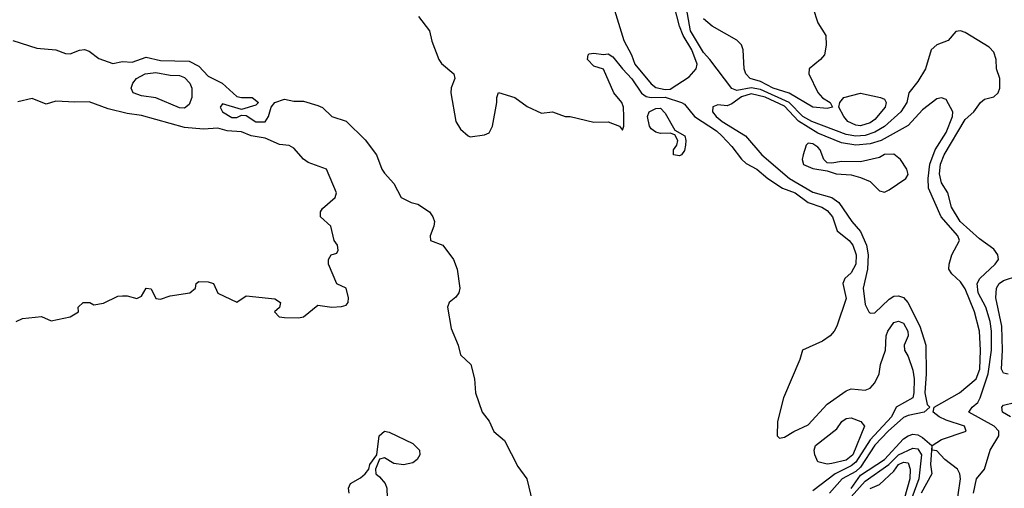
# Model space of a CAD drawing. Header units: metres. Extents: x -46681 to -43747, y -240911 to -237677.
# Tile 830 of 1056: x -45066 to -44963, y -238853 to -238803. Entities that reach past the tile are written whole.
import ezdxf

# ---------------------------------------------------------------- set-up
doc = ezdxf.new("R2010")
doc.units = ezdxf.units.M
doc.layers.add('CONTOUR_INDEX', color=1, linetype='Continuous')
doc.layers.add('CONTOUR_INTER', color=3, linetype='Continuous')

msp = doc.modelspace()

# ---------------------------------------------------------------- linework, layer by layer
at = {"layer": 'CONTOUR_INDEX', "elevation": 60}
for points in [[(-44982.6, -238802.07), (-44982.1, -238803.66), (-44981.26, -238805.02), (-44981.2, -238806.02), (-44981.39, -238807.02), (-44981.8, -238807.52), (-44982.99, -238808.52), (-44983.02, -238809.02), (-44982.1, -238811), (-44981.6, -238811.54), (-44980.8, -238812.02), (-44980.56, -238812.52), (-44981.1, -238812.68), (-44982.6, -238812.54), (-44985.1, -238811.07), (-44986.77, -238810.52), (-44988.1, -238809.83), (-44989.19, -238809.52), (-44989.66, -238809.02), (-44989.81, -238808.52), (-44989.93, -238806.52), (-44990.1, -238805.99), (-44990.6, -238805.49), (-44993.19, -238804.02), (-44994.1, -238803.24)], [(-45066.6, -238805.54), (-45064.1, -238806.33), (-45062.11, -238806.52), (-45061.1, -238806.9), (-45060.6, -238806.92), (-45059.6, -238806.54), (-45059.1, -238806.49), (-45058.6, -238806.65), (-45057.6, -238807.41), (-45056.1, -238807.93), (-45055.1, -238807.73), (-45054.1, -238807.79), (-45052.6, -238807.28), (-45051.1, -238807.64), (-45048.1, -238807.7), (-45047.1, -238808.22), (-45046.1, -238809.29), (-45044.63, -238810.02), (-45043.1, -238811.39), (-45042.6, -238811.52), (-45041.47, -238811.52), (-45040.81, -238812.02), (-45041.1, -238812.3), (-45042.6, -238812.77), (-45044.6, -238812.19), (-45044.85, -238812.52), (-45044.6, -238813.02), (-45043.6, -238813.61), (-45043.1, -238813.6), (-45042.6, -238813.36), (-45042.1, -238813.39), (-45041.1, -238814.07), (-45040.1, -238814.07), (-45039.78, -238813.52), (-45039.48, -238812.52), (-45039.1, -238812.04), (-45038.1, -238811.69), (-45037.1, -238811.89), (-45036.1, -238811.89), (-45034.6, -238812.34), (-45034.1, -238812.56), (-45033.1, -238813.51), (-45031.6, -238814), (-45029.6, -238815.95), (-45028.41, -238817.52), (-45027.85, -238819.02), (-45027.6, -238819.46), (-45026.59, -238820.52), (-45025.83, -238822.02), (-45024.8, -238822.52), (-45024.1, -238822.71), (-45022.85, -238823.52), (-45022.51, -238824.02), (-45022.35, -238824.52), (-45022.39, -238825.02), (-45022.8, -238826.02), (-45022.77, -238826.52), (-45021.45, -238827.02), (-45020.33, -238828.52), (-45019.96, -238829.52), (-45019.69, -238831.52), (-45019.79, -238832.02), (-45020.1, -238832.48), (-45020.79, -238833.02), (-45020.98, -238833.52), (-45020.6, -238835.75), (-45019.86, -238837.52), (-45019.61, -238838.52), (-45018.52, -238839.52), (-45018.14, -238841.02), (-45018.03, -238842.52), (-45017.33, -238844.52), (-45016.6, -238845.48), (-45016.1, -238846.58), (-45014.98, -238847.52), (-45013.6, -238850.24), (-45012.65, -238851.52), (-45012.04, -238854.02)], [(-45066.26, -238835.02), (-45065.6, -238834.72), (-45063.6, -238834.49), (-45062.6, -238834.94), (-45060.6, -238834.54), (-45059.72, -238834.02), (-45059.74, -238833.52), (-45059.24, -238833.02), (-45058.52, -238833.02), (-45058.1, -238833.27), (-45057.1, -238833.1), (-45055.6, -238832.37), (-45055.1, -238832.32), (-45054.6, -238832.33), (-45053.6, -238832.61), (-45053.1, -238832.37), (-45052.6, -238831.53), (-45052.1, -238831.6), (-45051.6, -238832.6), (-45051.1, -238832.69), (-45050.1, -238832.32), (-45048.03, -238832.02), (-45047.44, -238831.52), (-45047.36, -238831.02), (-45047.1, -238830.81), (-45046.1, -238830.84), (-45045.54, -238831.02), (-45045.1, -238832.04), (-45043.1, -238832.99), (-45042.1, -238832.31), (-45039.1, -238832.65), (-45038.52, -238833.02), (-45038.6, -238833.56), (-45039.15, -238834.02), (-45038.63, -238834.52), (-45038.1, -238834.6), (-45036.6, -238834.65), (-45036.1, -238834.52), (-45034.6, -238833.3), (-45033.1, -238833.53), (-45032.1, -238833.45), (-45031.6, -238833.3), (-45031.39, -238833.02), (-45031.37, -238832.52), (-45031.6, -238831.53), (-45032.6, -238831.08), (-45033.46, -238829.02), (-45033.48, -238828.52), (-45033.2, -238828.02), (-45032.6, -238827.84), (-45032.44, -238827.52), (-45032.53, -238827.02), (-45032.87, -238826.52), (-45033.21, -238825.02), (-45034.3, -238824.02), (-45034.31, -238823.52), (-45034.1, -238823.15), (-45032.78, -238822.02), (-45032.63, -238821.52), (-45033.66, -238819.02), (-45035.6, -238818.33), (-45036.1, -238817.97), (-45037.1, -238816.83), (-45037.6, -238816.56), (-45038.6, -238816.46), (-45040.1, -238815.77), (-45041.58, -238815.52), (-45042.6, -238815.11), (-45044.1, -238815.02), (-45045.1, -238814.72), (-45046.6, -238814.82), (-45048.6, -238814.67), (-45053.1, -238813.39), (-45054.6, -238813.18), (-45056.6, -238812.71), (-45058.6, -238811.95), (-45060.1, -238812.01), (-45062.1, -238811.89), (-45063.1, -238812.2), (-45064.6, -238811.6), (-45066.1, -238811.98)], [(-44979.34, -238811.52), (-44977.6, -238811.05), (-44975.52, -238811.52), (-44975.1, -238811.67), (-44974.9, -238812.02), (-44975.03, -238812.52), (-44976.1, -238813.81), (-44976.6, -238814.17), (-44977.6, -238814.48), (-44978.1, -238814.41), (-44978.92, -238814.02), (-44979.35, -238813.52), (-44979.89, -238812.52), (-44979.77, -238812.02), (-44979.34, -238811.52)], [(-44999.81, -238813.02), (-44999.1, -238812.66), (-44998.6, -238812.63), (-44998.1, -238813.14), (-44997.1, -238814.94), (-44996.06, -238815.52), (-44995.93, -238816.02), (-44995.98, -238816.52), (-44996.1, -238817.08), (-44996.39, -238817.52), (-44996.6, -238817.63), (-44997.23, -238817.52), (-44997.24, -238817.02), (-44996.88, -238816.52), (-44996.78, -238816.02), (-44997.1, -238815.43), (-44997.6, -238815.24), (-44998.6, -238815.28), (-44999.1, -238815.16), (-44999.6, -238814.8), (-44999.77, -238814.52), (-44999.98, -238813.52), (-44999.81, -238813.02)], [(-44962.1, -238840.55), (-44962.6, -238840.45), (-44962.79, -238840.02), (-44962.68, -238838.02), (-44962.76, -238835.52), (-44963.4, -238832.52), (-44963.34, -238831.52), (-44963.06, -238831.02), (-44962.6, -238830.72), (-44961.1, -238830.24)], [(-44961.86, -238845.02), (-44962.68, -238844.52), (-44962.77, -238844.02), (-44962.6, -238843.79), (-44961.44, -238843.52)], [(-44979.55, -238845.52), (-44979.1, -238845.21), (-44978.6, -238845.12), (-44977.56, -238845.52), (-44977.17, -238846.02), (-44978.42, -238849.02), (-44979.1, -238849.58), (-44980.6, -238849.92), (-44981.1, -238850), (-44982.1, -238849.76), (-44982.39, -238849.02), (-44982.46, -238848.52), (-44982.33, -238848.02), (-44980.1, -238846.27), (-44979.55, -238845.52)], [(-44973.62, -238850.02), (-44973.1, -238849.78), (-44972.6, -238849.86), (-44972.38, -238850.52), (-44972.41, -238851.52), (-44972.98, -238853.52)], [(-44976.6, -238852.56), (-44975.6, -238852.11), (-44974.1, -238850.71), (-44973.62, -238850.02)]]:
    msp.add_lwpolyline(points, dxfattribs=at)
at = {"layer": 'CONTOUR_INTER'}
for points, elevation in [([(-45004.44, -238799.02), (-45002.47, -238805.52), (-45001.66, -238807.02), (-45001.29, -238808.02), (-44999.6, -238810.08), (-44999.1, -238810.45), (-44998.1, -238810.68), (-44997.6, -238810.64), (-44995.6, -238809.35), (-44994.86, -238808.52), (-44994.75, -238808.02), (-44995.33, -238806.52), (-44996.22, -238805.02), (-44996.62, -238804.02), (-44997.76, -238799.52)], 58), ([(-44965.73, -238853.02), (-44965.44, -238851.52), (-44964.57, -238850.52), (-44963.98, -238848.52), (-44963.07, -238847.02), (-44963.07, -238846.52), (-44963.58, -238846.02), (-44966.23, -238844.52), (-44965.89, -238844.02), (-44965.3, -238843.52), (-44965.03, -238843.02), (-44964.2, -238840.52), (-44963.86, -238838.02), (-44963.84, -238836.02), (-44963.99, -238835.02), (-44964.45, -238833.52), (-44965.25, -238832.02), (-44965.35, -238831.02), (-44965.07, -238830.52), (-44963.46, -238829.02), (-44963.13, -238828.52), (-44963.18, -238828.02), (-44963.6, -238827.44), (-44965.1, -238826.35), (-44967.14, -238824.52), (-44968.05, -238823.02), (-44968.43, -238821.52), (-44969.1, -238820.45), (-44969.31, -238819.52), (-44969.21, -238818.52), (-44968.82, -238817.52), (-44966.6, -238813.83), (-44965.71, -238813.02), (-44964.99, -238812.02), (-44964.6, -238811.7), (-44963.6, -238811.44), (-44963.14, -238811.02), (-44962.99, -238810.52), (-44962.96, -238809.52), (-44963.34, -238808.52), (-44963.35, -238807.52), (-44963.6, -238806.75), (-44964.1, -238806.24), (-44966.6, -238804.69), (-44967.1, -238804.5), (-44967.6, -238804.6), (-44968.4, -238805.52), (-44969.6, -238805.99), (-44970.17, -238806.52), (-44970.79, -238808.52), (-44971.6, -238809.82), (-44972.54, -238811.02), (-44972.74, -238812.02), (-44973.38, -238813.02), (-44975.1, -238814.54), (-44976.1, -238815.16), (-44977.1, -238815.5), (-44978.1, -238815.56), (-44979.1, -238815.4), (-44982.71, -238814.02), (-44983.66, -238813.52), (-44985.1, -238812.02), (-44988.1, -238810.67), (-44989.1, -238810.51), (-44990.6, -238810.76), (-44991.1, -238810.58), (-44993.41, -238807.52), (-44994.1, -238806.78), (-44995.47, -238804.52), (-44996.17, -238800.52)], 59), ([(-45024, -238803.02), (-45022.86, -238804.52), (-45022.6, -238805.6), (-45021.88, -238807.52), (-45021.6, -238807.93), (-45020.32, -238809.02), (-45020.21, -238809.52), (-45020.6, -238810.51), (-45020.62, -238811.02), (-45020.11, -238814.02), (-45019.6, -238814.85), (-45018.81, -238815.52), (-45018.6, -238815.65), (-45017.1, -238815.42), (-45016.6, -238815.22), (-45016.23, -238814.52), (-45015.79, -238812.02), (-45015.8, -238811.52), (-45015.6, -238811), (-45013.89, -238811.52), (-45012.6, -238812.47), (-45011.1, -238813.16), (-45009.93, -238813.02), (-45008.6, -238813.52), (-45008.1, -238813.52), (-45005.6, -238814.09), (-45004.1, -238814.05), (-45002.9, -238814.52), (-45002.6, -238814.95), (-45002.47, -238814.52), (-45002.45, -238813.52), (-45002.49, -238812.52), (-45002.65, -238812.02), (-45003.49, -238811.02), (-45004.6, -238808.54), (-45005.6, -238808.22), (-45006.27, -238807.52), (-45006.21, -238807.02), (-45006.1, -238806.94), (-45005.6, -238806.87), (-45004.6, -238807.01), (-45004.1, -238806.92), (-45003.6, -238807.25), (-45002.61, -238808.52), (-45001.6, -238809.56), (-45000.6, -238811.05), (-45000.1, -238811.41), (-44999.6, -238811.51), (-44998.1, -238811.48), (-44996.39, -238812.02), (-44996.1, -238812.22), (-44995.05, -238813.52), (-44992.74, -238815.02), (-44992.17, -238815.52), (-44991.1, -238816.65), (-44990.1, -238817.99), (-44989.6, -238818.43), (-44988.5, -238819.02), (-44987.33, -238820.02), (-44985.78, -238821.02), (-44984.48, -238821.52), (-44983.1, -238822.54), (-44981.66, -238823.02), (-44981.1, -238823.36), (-44980.55, -238824.02), (-44980.05, -238825.52), (-44978.79, -238826.52), (-44978.42, -238827.02), (-44978.05, -238828.02), (-44978.11, -238829.02), (-44978.6, -238829.92), (-44979.26, -238830.52), (-44979.45, -238831.02), (-44979.1, -238832.61), (-44980.08, -238835.52), (-44980.36, -238836.02), (-44980.8, -238836.52), (-44981.6, -238837.08), (-44983.71, -238838.02), (-44983.99, -238839.02), (-44985.68, -238843.02), (-44986.33, -238845.52), (-44986.35, -238847.02), (-44986.1, -238847.28), (-44985.6, -238847.17), (-44984.6, -238846.55), (-44983.1, -238845.88), (-44981.1, -238843.69), (-44979.1, -238842.3), (-44978.6, -238842.09), (-44977.1, -238842.21), (-44976.6, -238842.01), (-44976.1, -238841.45), (-44975.65, -238840.52), (-44975.5, -238839.52), (-44974.99, -238838.02), (-44974.9, -238836.52), (-44974.72, -238836.02), (-44974.1, -238835.14), (-44973.6, -238834.97), (-44973.1, -238835.19), (-44972.64, -238836.02), (-44972.59, -238836.52), (-44973.03, -238837.52), (-44972.99, -238838.02), (-44972.6, -238838.68), (-44972.1, -238840.12), (-44971.97, -238841.02), (-44972, -238842.52), (-44972.12, -238843.02), (-44973.87, -238844.02), (-44974.36, -238845.02), (-44976.6, -238847.43), (-44978.1, -238849.78), (-44978.6, -238850.17), (-44980.25, -238851.02), (-44982.6, -238852.79)], 59), ([(-45052.72, -238809.02), (-45051.6, -238808.88), (-45050.1, -238809.16), (-45049.1, -238809.19), (-45048.6, -238809.43), (-45048.03, -238810.02), (-45047.83, -238810.52), (-45047.83, -238811.52), (-45048.1, -238812.24), (-45048.6, -238812.64), (-45049.1, -238812.6), (-45051.6, -238811.55), (-45053.1, -238811.33), (-45053.97, -238811.02), (-45054.19, -238810.52), (-45054.03, -238810.02), (-45053.64, -238809.52), (-45052.72, -238809.02)], 61), ([(-44990.1, -238811.45), (-44991.1, -238812.18), (-44991.6, -238812.39), (-44992.6, -238812.29), (-44993.1, -238812.49), (-44993.16, -238813.02), (-44992.77, -238813.52), (-44992.13, -238814.02), (-44989.68, -238815.52), (-44987.95, -238817.52), (-44985.05, -238820.02), (-44982.6, -238821.44), (-44980.6, -238822), (-44979.88, -238822.52), (-44978.53, -238824.52), (-44977.6, -238825.58), (-44976.98, -238827.02), (-44976.79, -238828.02), (-44976.86, -238829.52), (-44977.32, -238831.52), (-44977.1, -238833.24), (-44976.72, -238834.02), (-44976.6, -238834.15), (-44976.1, -238834.11), (-44974.6, -238832.68), (-44974.1, -238832.36), (-44973.6, -238832.31), (-44973.1, -238832.5), (-44972.64, -238833.02), (-44971.39, -238835.52), (-44970.74, -238837.52), (-44970.7, -238840.52), (-44970.86, -238842.52), (-44970.6, -238843.72), (-44970.34, -238844.02), (-44970.91, -238844.52), (-44972.6, -238844.87), (-44973.1, -238845.11), (-44974.69, -238846.52), (-44976.1, -238848), (-44977.6, -238850.32), (-44978.1, -238850.75), (-44979.54, -238851.52), (-44980.87, -238853.02)], 58), ([(-44967.6, -238854.89), (-44967.12, -238851.52), (-44967.18, -238851.02), (-44967.43, -238850.52), (-44968.75, -238849.52), (-44969.6, -238848.59), (-44970.08, -238848.52), (-44970.09, -238848.02), (-44969.1, -238847.39), (-44966.5, -238846.52), (-44966.68, -238846.02), (-44968.6, -238845.39), (-44969.34, -238845.02), (-44969.99, -238844.52), (-44969.88, -238844.02), (-44967.2, -238842.52), (-44965.46, -238841.02), (-44965.09, -238840.02), (-44965.02, -238838.02), (-44965.12, -238836.02), (-44965.65, -238834.02), (-44966.6, -238831.6), (-44967.1, -238830.86), (-44968.01, -238830.02), (-44968.32, -238829.52), (-44968.31, -238829.02), (-44968.03, -238828.02), (-44967.21, -238826.52), (-44967.38, -238826.02), (-44969.14, -238824.02), (-44970.48, -238821.02), (-44970.51, -238820.02), (-44970.31, -238818.52), (-44969.75, -238817.02), (-44968.6, -238815.18), (-44967.96, -238813.52), (-44967.91, -238813.02), (-44968.6, -238811.72), (-44969.1, -238811.55), (-44969.6, -238811.65), (-44971.1, -238812.82), (-44972.6, -238814.45), (-44975.43, -238816.02), (-44976.6, -238816.37), (-44978.1, -238816.53), (-44979.6, -238816.28), (-44982.1, -238815.24), (-44984.1, -238814), (-44985.6, -238812.42), (-44987.6, -238811.49), (-44989.1, -238811.11), (-44990.1, -238811.45)], 58), ([(-44983.1, -238816.3), (-44983.3, -238816.52), (-44983.63, -238817.52), (-44983.74, -238818.02), (-44983.6, -238818.53), (-44982.6, -238818.96), (-44981.1, -238819.2), (-44980.16, -238819.52), (-44978.6, -238819.63), (-44977.6, -238819.92), (-44976.6, -238820.33), (-44975.6, -238821.29), (-44975.1, -238821.43), (-44974.6, -238821.21), (-44972.84, -238820.02), (-44972.6, -238819.59), (-44972.74, -238819.02), (-44973.41, -238818.02), (-44974.1, -238817.46), (-44975.1, -238817.49), (-44975.6, -238817.81), (-44977.6, -238818.28), (-44979.6, -238818.24), (-44980.6, -238818.42), (-44981.1, -238818.37), (-44981.44, -238818.02), (-44981.85, -238817.02), (-44982.1, -238816.74), (-44982.6, -238816.36), (-44983.1, -238816.3)], 57), ([(-45028.14, -238847.02), (-45027.6, -238846.53), (-45027.1, -238846.65), (-45024.6, -238847.81), (-45023.91, -238848.52), (-45023.86, -238849.02), (-45024.14, -238849.52), (-45024.6, -238849.85), (-45025.6, -238850.07), (-45026.6, -238849.93), (-45027.6, -238849.33), (-45028.1, -238849.48), (-45028.54, -238850.52), (-45028.49, -238851.02), (-45028.1, -238851.31), (-45027.52, -238852.02), (-45027.35, -238852.52), (-45027.32, -238853.52)], 61), ([(-44978.6, -238852.54), (-44977.6, -238851.15), (-44975.1, -238849.52), (-44973.1, -238847.34), (-44972.6, -238847.02), (-44972.1, -238846.85), (-44971.6, -238846.93), (-44971.1, -238847.18), (-44970.1, -238848.02), (-44970.25, -238850.02), (-44970.11, -238851.02), (-44971.22, -238853.02)], 58), ([(-45031.29, -238853.02), (-45031.35, -238852.52), (-45031.16, -238852.02), (-45030.1, -238851.41), (-45029.6, -238851.02), (-45029.22, -238850.52), (-45029.13, -238850.02), (-45028.39, -238849.02), (-45028.14, -238847.02)], 61), ([(-44978.6, -238853.43), (-44977.1, -238851.76), (-44974.63, -238850.02), (-44973.6, -238849.02), (-44972.1, -238848.33), (-44971.6, -238848.38), (-44971.21, -238849.02), (-44971.47, -238851.52), (-44972.23, -238853.52)], 59)]:
    msp.add_lwpolyline(points, dxfattribs=dict(at, elevation=elevation))

doc.saveas('drawing.dxf')
